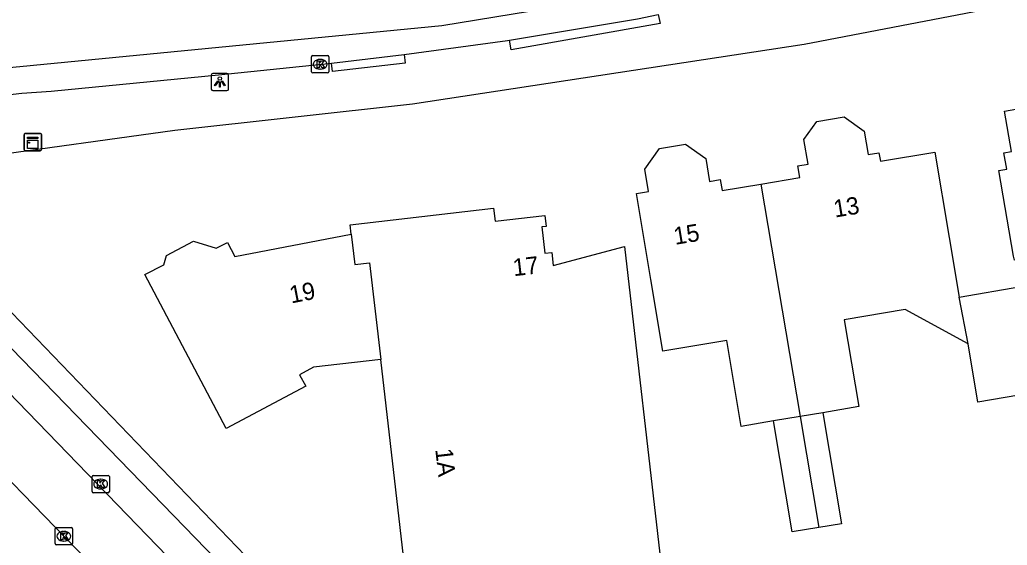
# Model space of a CAD drawing. Extents: x 161772 to 163123, y 383092 to 383917.
# Drawn here: x 162127.5 to 162184.4, y 383453.4 to 383483.7 of the extents above; entities that cross this region are included whole.
import ezdxf

# ---------------------------------------------------------------- set-up
doc = ezdxf.new("R2010")
doc.units = 0
for name, color, linetype in [('IMGEO_Kast', 7, 'Continuous'), ('IMGEO_Kolk', 7, 'Continuous'), ('IMGEO_Lichtpunt', 7, 'Continuous'), ('IMGEO_Pand', 7, 'Continuous'), ('IMGEO_Pand_nummerreeks', 7, 'Continuous'), ('IMGEO_Rijbaan_lokaal_gesloten', 7, 'Continuous'), ('IMGEO_Rijbaan_lokaal_open', 7, 'Continuous'), ('IMGEO_Voetpad_gesloten', 7, 'Continuous'), ('IMGEO_Voetpad_open', 7, 'Continuous')]:
    doc.layers.add(name, color=color, linetype=linetype)

msp = doc.modelspace()

# ---------------------------------------------------------------- linework, layer by layer
at = {"layer": 'IMGEO_Kast'}
for p, q in [((162127.76, 383476.205), (162127.76, 383477.046)), ((162127.76, 383477.046), (162127.76, 383476.205)), ((162127.835, 383477.13), (162128.676, 383477.13)), ((162128.676, 383477.13), (162127.835, 383477.13)), ((162128.76, 383477.055), (162128.76, 383476.214)), ((162128.76, 383476.214), (162128.76, 383477.055)), ((162128.685, 383476.13), (162127.844, 383476.13)), ((162127.844, 383476.13), (162128.685, 383476.13))]:
    msp.add_line(p, q, dxfattribs=at)
for points in [[(162127.955, 383476.92), (162128.555, 383476.92), (162128.555, 383476.835), (162127.955, 383476.835), (162127.955, 383476.92)], [(162127.955, 383476.745), (162128.555, 383476.745), (162128.555, 383476.256), (162127.955, 383476.256), (162127.955, 383476.745)]]:
    msp.add_lwpolyline(points, dxfattribs=at)
msp.add_circle((162128.039, 383476.594), 0.0377, dxfattribs=at)
for centre, start, end in [((162127.838, 383477.052), 92.4484, 184.2845), ((162127.838, 383477.052), 92.4484, 184.2845), ((162128.682, 383477.052), 2.4484, 94.2845), ((162128.682, 383477.052), 2.4484, 94.2845), ((162127.838, 383476.208), 182.4484, 274.2845), ((162127.838, 383476.208), 182.4484, 274.2845), ((162128.682, 383476.208), 272.4484, 4.2845), ((162128.682, 383476.208), 272.4484, 4.2845)]:
    msp.add_arc(centre, 0.0779, start, end, dxfattribs=at)
at = {"layer": 'IMGEO_Kolk'}
for p, q in [((162144.325, 383480.686), (162144.325, 383481.538)), ((162144.4, 383481.612), (162145.252, 383481.612)), ((162144.813, 383481.392), (162144.838, 383481.392)), ((162145.326, 383481.538), (162145.326, 383480.686)), ((162145.252, 383480.612), (162144.4, 383480.612)), ((162144.836, 383480.832), (162144.811, 383480.832)), ((162131.672, 383456.489), (162131.672, 383457.341)), ((162131.747, 383457.415), (162132.599, 383457.415)), ((162132.673, 383457.341), (162132.673, 383456.489)), ((162132.16, 383457.195), (162132.185, 383457.195)), ((162132.599, 383456.415), (162131.747, 383456.415)), ((162132.183, 383456.635), (162132.158, 383456.635)), ((162129.545, 383453.48), (162129.545, 383454.332)), ((162129.62, 383454.406), (162130.472, 383454.406)), ((162130.033, 383454.186), (162130.058, 383454.186)), ((162130.546, 383454.332), (162130.546, 383453.48)), ((162130.472, 383453.406), (162129.62, 383453.406)), ((162130.056, 383453.626), (162130.031, 383453.626))]:
    msp.add_line(p, q, dxfattribs=at)
for points in [[(162144.325, 383480.686), (162144.325, 383481.538)], [(162144.4, 383481.612), (162145.252, 383481.612)], [(162144.646, 383481.312), (162144.769, 383481.312), (162144.769, 383481.161), (162144.899, 383481.312), (162145.063, 383481.312), (162144.917, 383481.161), (162145.07, 383480.912), (162144.918, 383480.912), (162144.833, 383481.076), (162144.769, 383481.009), (162144.769, 383480.912), (162144.646, 383480.912), (162144.646, 383481.312)], [(162145.326, 383481.538), (162145.326, 383480.686)], [(162145.252, 383480.612), (162144.4, 383480.612)], [(162131.672, 383456.489), (162131.672, 383457.341)], [(162131.747, 383457.415), (162132.599, 383457.415)], [(162132.673, 383457.341), (162132.673, 383456.489)], [(162131.993, 383457.115), (162132.116, 383457.115), (162132.116, 383456.964), (162132.246, 383457.115), (162132.41, 383457.115), (162132.264, 383456.964), (162132.417, 383456.715), (162132.265, 383456.715), (162132.18, 383456.879), (162132.116, 383456.812), (162132.116, 383456.715), (162131.993, 383456.715), (162131.993, 383457.115)], [(162132.599, 383456.415), (162131.747, 383456.415)], [(162129.545, 383453.48), (162129.545, 383454.332)], [(162129.62, 383454.406), (162130.472, 383454.406)], [(162129.866, 383454.106), (162129.989, 383454.106), (162129.989, 383453.955), (162130.119, 383454.106), (162130.283, 383454.106), (162130.137, 383453.955), (162130.29, 383453.706), (162130.138, 383453.706), (162130.053, 383453.87), (162129.989, 383453.803), (162129.989, 383453.706), (162129.866, 383453.706), (162129.866, 383454.106)], [(162130.546, 383454.332), (162130.546, 383453.48)], [(162130.472, 383453.406), (162129.62, 383453.406)]]:
    msp.add_lwpolyline(points, dxfattribs=at)
for centre, start, end in [((162144.402, 383481.536), 91.552, 178.448), ((162144.402, 383481.536), 91.552, 178.448), ((162145.25, 383481.536), 1.552, 88.448), ((162145.25, 383481.536), 1.552, 88.448), ((162144.402, 383480.688), 181.552, 268.448), ((162144.402, 383480.688), 181.552, 268.448), ((162145.25, 383480.688), 271.552, 358.448), ((162145.25, 383480.688), 271.552, 358.448), ((162131.749, 383457.339), 91.552, 178.448), ((162131.749, 383457.339), 91.552, 178.448), ((162132.597, 383457.339), 1.552, 88.448), ((162132.597, 383457.339), 1.552, 88.448), ((162131.749, 383456.491), 181.552, 268.448), ((162131.749, 383456.491), 181.552, 268.448), ((162132.597, 383456.491), 271.552, 358.448), ((162132.597, 383456.491), 271.552, 358.448), ((162129.622, 383454.33), 91.552, 178.448), ((162129.622, 383454.33), 91.552, 178.448), ((162130.47, 383454.33), 1.552, 88.448), ((162130.47, 383454.33), 1.552, 88.448), ((162129.622, 383453.482), 181.552, 268.448), ((162129.622, 383453.482), 181.552, 268.448), ((162130.47, 383453.482), 271.552, 358.448), ((162130.47, 383453.482), 271.552, 358.448)]:
    msp.add_arc(centre, 0.0765, start, end, dxfattribs=at)
for centre, major_axis, ratio, start_param, end_param in [((162144.812, 383481.112), (-0.387, 0.002), 0.722429, 4.712389, 7.853982), ((162144.837, 383481.112), (-0.39, 0.002), 0.717154, 1.570796, 4.712389), ((162132.159, 383456.915), (-0.387, 0.002), 0.722429, 4.712389, 7.853982), ((162132.184, 383456.915), (-0.39, 0.002), 0.717154, 1.570796, 4.712389), ((162130.032, 383453.906), (-0.387, 0.002), 0.722429, 4.712389, 7.853982), ((162130.057, 383453.906), (-0.39, 0.002), 0.717154, 1.570796, 4.712389)]:
    msp.add_ellipse(centre, major_axis=major_axis, ratio=ratio, start_param=start_param, end_param=end_param, dxfattribs=at)
at = {"layer": 'IMGEO_Lichtpunt'}
for p, q in [((162138.541, 383480.494), (162138.541, 383479.687)), ((162138.541, 383480.494), (162138.541, 383479.687)), ((162139.443, 383480.589), (162138.635, 383480.589)), ((162139.443, 383480.589), (162138.635, 383480.589)), ((162139.537, 383479.687), (162139.537, 383480.494)), ((162139.537, 383479.687), (162139.537, 383480.494)), ((162138.635, 383479.593), (162139.443, 383479.593)), ((162138.635, 383479.593), (162139.443, 383479.593))]:
    msp.add_line(p, q, dxfattribs=at)
for points in [[(162138.915, 383480.158), (162138.954, 383480.13), (162138.766, 383479.868), (162138.728, 383479.895), (162138.915, 383480.158)], [(162139.017, 383480.11), (162139.064, 383480.11), (162139.064, 383479.788), (162139.017, 383479.788), (162139.017, 383480.11)], [(162139.127, 383480.13), (162139.165, 383480.157), (162139.352, 383479.895), (162139.313, 383479.867), (162139.127, 383480.13)]]:
    msp.add_lwpolyline(points, dxfattribs=at)
msp.add_circle((162139.04, 383480.292), 0.0994, dxfattribs=at)
for centre, start, end in [((162138.635, 383480.494), 90, 180), ((162138.635, 383480.494), 90, 180), ((162139.443, 383480.494), 0, 90), ((162139.443, 383480.494), 0, 90), ((162138.635, 383479.687), 180, 270), ((162138.635, 383479.687), 180, 270), ((162139.443, 383479.687), 270, 0), ((162139.443, 383479.687), 270, 360)]:
    msp.add_arc(centre, 0.0946, start, end, dxfattribs=at)
at = {"layer": 'IMGEO_Pand'}
for points in [[(162194.743, 383468.782), (162195.103, 383466.119), (162190.379, 383465.302), (162189.948, 383467.795), (162186.432, 383467.187), (162185.943, 383470.02), (162184.829, 383469.827), (162184.789, 383470.06), (162183.938, 383474.987), (162184.39, 383475.065), (162184.228, 383476.005), (162184.662, 383476.08), (162184.258, 383478.419), (162187.975, 383479.061), (162189.551, 383480.374), (162192.649, 383480.909)], [(162170.225, 383474.204), (162172.466, 383474.581), (162172.354, 383475.25), (162172.942, 383475.349), (162172.703, 383476.768), (162173.451, 383477.818), (162175.012, 383478.081), (162176.176, 383477.253), (162176.402, 383475.907), (162177.022, 383476.012), (162177.106, 383475.52), (162180.242, 383476.051), (162181.077, 383471.122), (162181.658, 383467.691)], [(162170.957, 383460.55), (162169.085, 383460.235), (162168.251, 383465.187), (162164.574, 383464.568), (162163.879, 383468.699), (162163.045, 383473.654), (162163.753, 383473.773), (162163.534, 383475.075), (162164.373, 383476.253), (162165.873, 383476.505), (162167.04, 383475.675), (162167.261, 383474.359), (162167.878, 383474.463), (162167.985, 383473.827), (162170.225, 383474.204)], [(162170.225, 383474.204), (162172.482, 383460.807)], [(162146.604, 383471.326), (162146.542, 383471.859), (162154.816, 383472.815), (162154.902, 383472.07), (162157.771, 383472.402), (162157.845, 383471.767), (162157.593, 383471.738), (162157.768, 383470.224), (162158.172, 383470.271), (162158.258, 383469.52), (162162.359, 383470.605), (162164.463, 383452.395), (162160.609, 383448.978), (162158.975, 383448.789), (162157.206, 383447.12), (162154.031, 383446.483), (162151.807, 383447.867), (162151.673, 383449.025), (162150.402, 383448.878), (162150.087, 383451.599), (162149.743, 383451.748), (162148.317, 383464.091)], [(162148.317, 383464.091), (162144.439, 383463.643), (162143.637, 383463.219), (162143.991, 383462.549), (162139.411, 383460.124), (162134.72, 383468.985), (162135.805, 383469.559), (162135.969, 383470.094), (162137.512, 383470.911), (162138.835, 383470.504), (162139.478, 383470.844), (162139.904, 383470.039), (162146.604, 383471.326)], [(162146.604, 383471.326), (162146.818, 383469.572), (162147.668, 383469.671), (162148.317, 383464.091)], [(162181.658, 383467.691), (162185.208, 383468.293), (162185.681, 383465.503), (162187.801, 383465.863), (162188.356, 383462.59), (162182.727, 383461.637), (162182.16, 383464.99)], [(162182.16, 383464.99), (162181.658, 383467.691)], [(162182.16, 383464.99), (162178.542, 383466.976), (162175.023, 383466.383), (162175.866, 383461.376), (162173.8, 383461.029)], [(162172.482, 383460.807), (162170.957, 383460.55)], [(162173.8, 383461.029), (162172.482, 383460.807)], [(162172.482, 383460.807), (162173.56, 383454.41)], [(162173.8, 383461.029), (162174.876, 383454.631), (162173.56, 383454.41)], [(162173.56, 383454.41), (162172.033, 383454.153), (162170.957, 383460.55)]]:
    msp.add_lwpolyline(points, dxfattribs=at)
at = {"layer": 'IMGEO_Rijbaan_lokaal_gesloten'}
msp.add_lwpolyline([(162213.84, 383494.742), (162208.551, 383493.75), (162191.634, 383490.333), (162176.787, 383487.642), (162172.161, 383486.674), (162151.828, 383483.337), (162127.505, 383480.969), (162121.767, 383480.433)], dxfattribs=at)
at = {"layer": 'IMGEO_Rijbaan_lokaal_open'}
for points in [[(162139.993, 383448.624), (162123.379, 383465.784)], [(162119.726, 383464.542), (162135.053, 383448.745)]]:
    msp.add_lwpolyline(points, dxfattribs=at)
at = {"layer": 'IMGEO_Voetpad_gesloten'}
for points in [[(162124.151, 383469.777), (162146.748, 383446.299), (162164.511, 383427.931), (162164.384, 383427.827), (162167.143, 383425.007), (162167.165, 383425.116), (162173.798, 383418.361), (162173.894, 383418.482), (162182.621, 383409.404), (162182.533, 383409.335), (162187.734, 383404.146), (162187.816, 383404.232), (162192.761, 383399.098), (162192.872, 383399.214), (162225.52, 383365.058), (162237.143, 383353.041), (162243.372, 383346.601)], [(162141.362, 383449.954), (162126.398, 383465.384)]]:
    msp.add_lwpolyline(points, dxfattribs=at)
at = {"layer": 'IMGEO_Voetpad_open'}
for points in [[(162216.905, 383490.741), (162172.706, 383482.249), (162150.151, 383478.81), (162136.452, 383477.299), (162125.335, 383475.754)], [(162155.726, 383482.506), (162160.337, 383483.275), (162163.109, 383483.74), (162164.302, 383483.975)], [(162164.302, 383483.975), (162164.412, 383483.464), (162155.826, 383481.943), (162155.726, 383482.506)], [(162149.667, 383481.674), (162155.624, 383482.489), (162155.726, 383482.506)], [(162121.895, 383478.988), (162122.088, 383478.913), (162125.763, 383479.233), (162127.621, 383479.441), (162129.321, 383479.57), (162138.962, 383480.496), (162145.47, 383481.185)], [(162145.47, 383481.185), (162149.667, 383481.674)], [(162149.667, 383481.674), (162149.726, 383481.173), (162145.527, 383480.689), (162145.47, 383481.185)]]:
    msp.add_lwpolyline(points, dxfattribs=at)

# ---------------------------------------------------------------- texts
at = {"layer": 'IMGEO_Pand_nummerreeks'}
for s, rotation, p in [('13', 9.2705, (162174.49, 383472.275)), ('15', 9.5054, (162165.278, 383470.702)), ('17', 6.6009, (162155.983, 383468.893)), ('19', 10.8735, (162143.151, 383467.324)), ('1A', 276.5902, (162151.452, 383458.917))]:
    msp.add_text(s, height=1, rotation=rotation, dxfattribs=at).set_placement(p)

doc.saveas('drawing.dxf')
